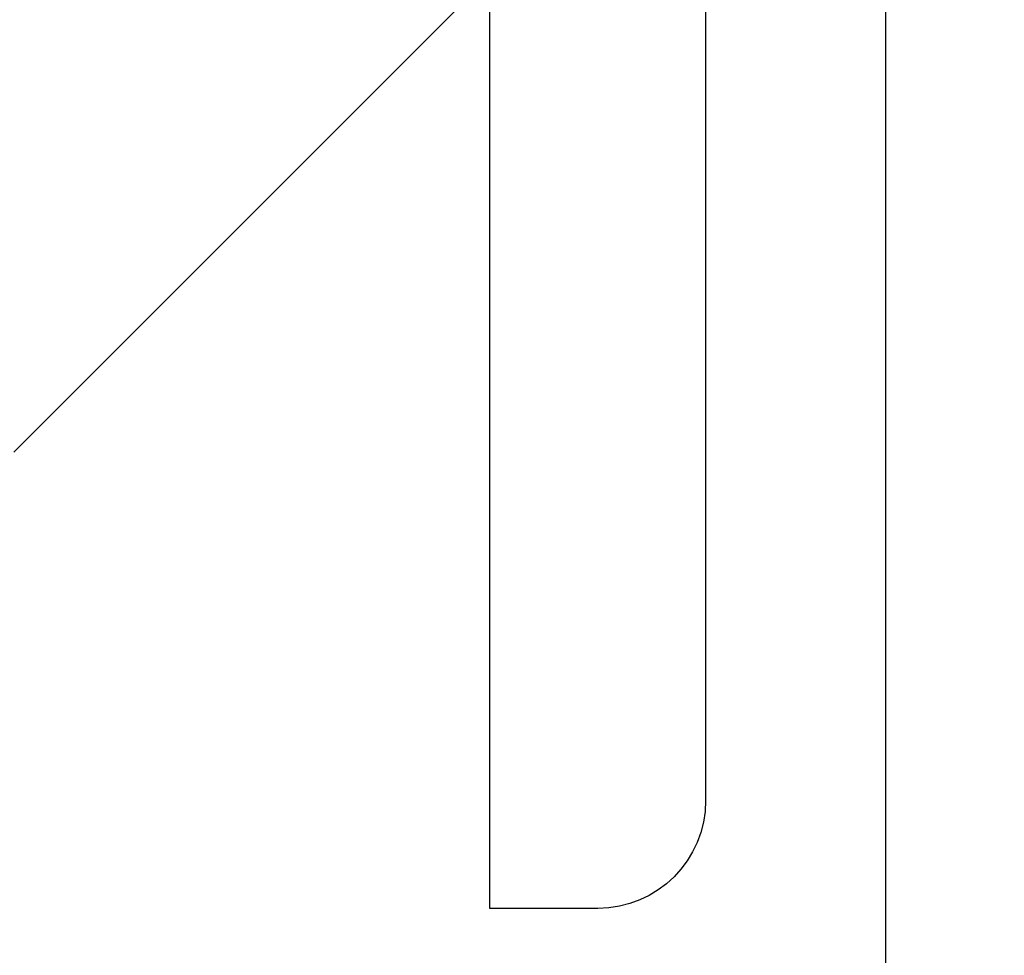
# Model space of a CAD drawing. Header units: millimetres. Extents: x -57642 to 5082813, y -177084 to 58112.
# Tile 305 of 656: x 30139 to 30166, y -38548 to -38522. Entities that reach past the tile are written whole.
import ezdxf

# ---------------------------------------------------------------- set-up
doc = ezdxf.new("R2010")
doc.units = ezdxf.units.MM

msp = doc.modelspace()

# ---------------------------------------------------------------- hatches: boundary and pattern name
at = {"lineweight": 13}
h = msp.add_hatch(dxfattribs=at)
h.set_pattern_fill('ANSI33', color=256, scale=50, style=0)
h.set_pattern_definition([(45, (-1.36, -74287.17), (-224.5064, 224.5064), []), (45, (223.15, -74287.17), (-224.5064, 224.5064), [158.75, -79.375])])
edge = h.paths.add_edge_path()
edge.add_arc((30155.07115, -38544.00387), 3, -90, 0.000022, ccw=False)
edge.add_line((30155.07115, -38547.00387), (30152.07115, -38547.00387))
edge.add_line((30152.07115, -38547.00387), (30152.07115, -38507.00387))
edge.add_line((30152.07115, -38507.00387), (30212.07115, -38507.00387))
edge.add_line((30212.07115, -38507.00387), (40082.08548, -38509.80176))
edge.add_line((40082.08548, -38509.80176), (40082.08548, -38503.00387))
edge.add_line((40082.08548, -38503.00387), (40182.08548, -38503.00387))
edge.add_line((40182.08548, -38503.00387), (40182.08548, -38288.00387))
edge.add_line((40182.08548, -38288.00387), (40082.08548, -38288.00387))
edge.add_line((40082.08548, -38288.00387), (40082.08548, -38278.00387))
edge.add_line((40082.08548, -38278.00387), (40182.08548, -38278.00387))
edge.add_line((40182.08548, -38278.00387), (40182.08548, -38053.00387))
edge.add_line((40182.08548, -38053.00387), (38888.08548, -38053.00387))
edge.add_line((38888.08548, -38053.00387), (38888.08548, -37953.00387))
edge.add_line((38888.08548, -37953.00387), (38688.08548, -37953.00387))
edge.add_line((38688.08548, -37953.00387), (38688.08548, -38053.00387))
edge.add_line((38688.08548, -38053.00387), (29863.08364, -38168.00387))
edge.add_line((29863.08364, -38168.00387), (29863.08364, -38518.00387))
edge.add_line((29863.08364, -38518.00387), (29863.08439, -40761.46166))
edge.add_line((29863.08439, -40761.46166), (30052.73111, -40761.46166))
edge.add_arc((30063.08364, -40761.46166), 10.35253, 0, 180, ccw=False)
edge.add_line((30073.43617, -40761.46166), (30163.08449, -40761.46166))
edge.add_line((30163.08449, -40761.46166), (30158.07115, -38544.00387))
h.paths.add_polyline_path([(30053.08364, -38513.00387), (29973.08364, -38513.00387), (29973.08364, -38497.00387), (29933.08364, -38497.00387), (29933.08364, -38495.00387), (30093.08364, -38495.00387), (30093.08364, -38497.00387), (30053.08364, -38497.00387)], flags=16)
h.paths.add_polyline_path([(30063.08364, -40689.96762), (30063.08364, -40686.44771), (30058.08364, -40686.44771), (30038.08364, -40689.96762)], flags=16)
edge = h.paths.add_edge_path(flags=16)
edge.add_arc((38788.08548, -37978.17681), 5, 0, 360)
edge = h.paths.add_edge_path(flags=16)
edge.add_arc((38788.08548, -38028.17681), 5, 0, 360)
edge = h.paths.add_edge_path()
edge.add_line((30163.08449, -40761.46166), (30073.43617, -40761.46166))
edge.add_arc((30063.08364, -40761.46166), 10.35253, -180, 0, ccw=False)
edge.add_line((30052.73111, -40761.46166), (29863.08439, -40761.46166))
edge.add_line((29863.08439, -40761.46166), (29863.08612, -45943.32641))
edge.add_line((29863.08612, -45943.32641), (29987.73327, -45943.32637))
edge.add_arc((29998.0858, -45943.32637), 10.35253, 0.000019, 180.000019, ccw=False)
edge.add_line((30008.43833, -45943.32637), (30133.08548, -45943.32632))
edge.add_line((30133.08548, -45943.32632), (30133.08548, -45893.32632))
edge.add_line((30133.08548, -45893.32632), (30133.08548, -45843.26386))
edge.add_line((30133.08548, -45843.26386), (30133.08548, -45835.25387))
edge.add_line((30133.08548, -45835.25387), (30144.08548, -45765.80387))
edge.add_line((30144.08548, -45765.80387), (30163.08637, -45746.80298))
edge.add_line((30163.08637, -45746.80298), (30163.08449, -40761.46166))
h.paths.add_polyline_path([(30058.08364, -40850.55522), (30063.08364, -40850.55522), (30063.08364, -40847.03532), (30058.08364, -40847.03532)], flags=16)
h.paths.add_polyline_path([(29998.0858, -45871.83233), (29998.0858, -45868.31242), (29993.0858, -45868.31242), (29973.0858, -45871.83233)], flags=16)

# ---------------------------------------------------------------- linework, layer by layer
msp.add_line((30163.08639, -45797.80387), (30163.08364, -38513.08569))
msp.add_lwpolyline([(30152.07115, -38547.00387), (30152.07115, -38507.00387), (30212.07115, -38507.00387), (30212.07115, -38510.00387, -0.41421356), (30209.07115, -38513.00387), (30164.07115, -38513.00387, 0.41421356), (30158.07115, -38519.00387), (30158.07115, -38544.00387, -0.41421356), (30155.07115, -38547.00387), (30152.07115, -38547.00387)], format="xyb")

doc.saveas('drawing.dxf')
